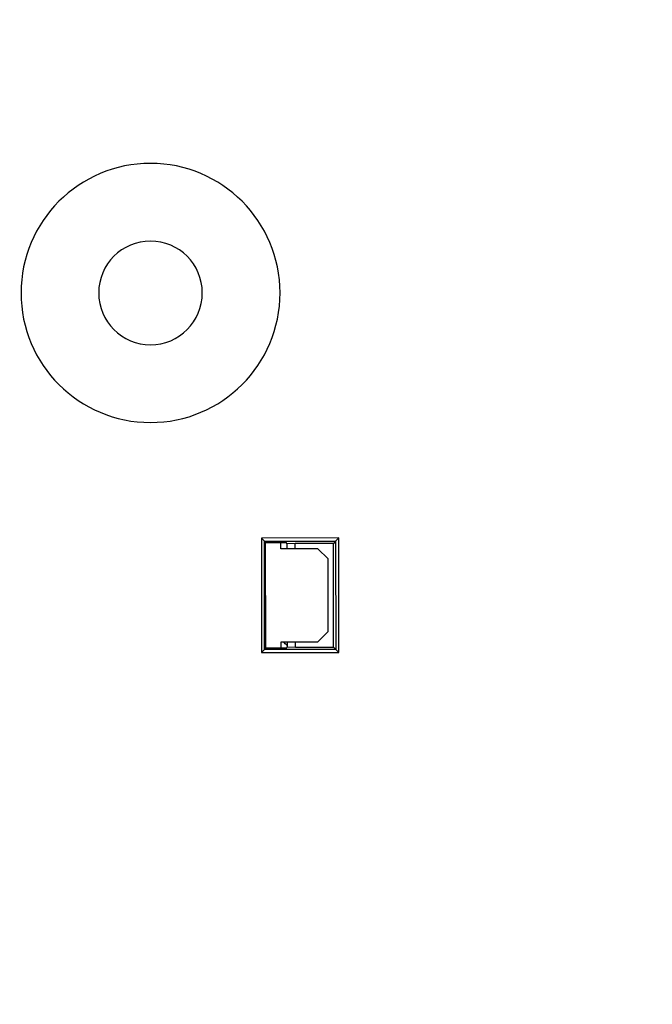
# Model space of a CAD drawing. Header units: millimetres. Extents: x 40090 to 187415, y -53271 to 40260.
# Tile 314 of 406: x 143080 to 143141, y 14219 to 14314. Entities that reach past the tile are written whole.
import ezdxf

# ---------------------------------------------------------------- set-up
doc = ezdxf.new("R2010")
doc.units = ezdxf.units.MM
doc.layers.add('AVM_projektor', color=6, linetype='Continuous')
doc.layers.add('AVM_sp_230VAC', color=170, linetype='Continuous')
doc.styles.add('AVM', font='arial.ttf')
doc.dimstyles.new('AVM-1_50', dxfattribs={"dimscale": 40, "dimtxt": 2.5, "dimasz": 2.5, "dimexe": 1.25, "dimexo": 0.625, "dimtad": 1, "dimdec": 0, "dimrnd": 1, "dimtxsty": 'AVM', "dimcen": 2.5, "dimclrd": 256, "dimclre": 256, "dimclrt": 256, "dimadec": 0, "dimazin": 0, "dimtfac": 1, "dimtdec": 0, "dimtmove": 0, "dimatfit": 3, "dimfxl": 0, "dimarcsym": 0})

# ---------------------------------------------------------------- blocks, each defined once
blk = doc.blocks.new('PT-FW430-bottom')
for p, q in [((23.679, 145.417), (23.979, 145.118)), ((23.679, 145.417), (34.721, 145.417)), ((23.679, 137.946), (23.679, 145.417)), ((34.721, 145.417), (34.421, 145.118)), ((34.721, 145.417), (34.721, 137.946)), ((23.979, 145.118), (24.095, 145.002)), ((34.421, 145.118), (23.979, 145.118)), ((23.979, 145.118), (23.979, 138.246)), ((34.305, 145.002), (24.095, 145.002)), ((24.095, 145.002), (24.095, 143.002)), ((34.421, 145.118), (34.305, 145.002)), ((34.305, 143.002), (34.305, 145.002)), ((34.421, 138.246), (34.421, 145.118)), ((24.709, 143.526), (24.095, 143.526)), ((24.709, 139.97), (24.709, 143.526)), ((33.691, 143.526), (33.691, 139.97)), ((34.305, 143.526), (33.691, 143.526)), ((24.243, 142.953), (24.095, 143.002)), ((24.2, 142.153), (24.243, 142.953)), ((24.243, 142.953), (24.709, 142.953)), ((33.691, 142.953), (34.157, 142.953)), ((34.305, 143.002), (34.157, 142.953)), ((34.157, 142.953), (34.2, 142.153)), ((24.709, 142.153), (24.2, 142.153)), ((24.2, 138.467), (24.2, 142.153)), ((34.2, 142.153), (33.691, 142.153)), ((34.2, 142.153), (34.2, 138.467)), ((25.704, 138.975), (24.709, 139.97)), ((33.691, 139.97), (32.696, 138.975)), ((32.696, 138.975), (25.704, 138.975)), ((23.979, 138.246), (23.679, 137.946)), ((34.721, 137.946), (23.679, 137.946)), ((23.979, 138.246), (24.2, 138.467)), ((23.979, 138.246), (34.421, 138.246)), ((34.2, 138.467), (24.2, 138.467)), ((34.421, 138.246), (34.2, 138.467)), ((34.421, 138.246), (34.721, 137.946))]:
    blk.add_line(p, q)
for radius in [12.5, 5]:
    blk.add_circle((0.002, 156.069), radius)
blk.add_arc((32.5, 141.667), 2, 40.01062, 53.44315)

msp = doc.modelspace()

# ---------------------------------------------------------------- block references
at = {"layer": 'AVM_projektor', "xscale": -1, "rotation": 90.11045350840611}
msp.add_blockref('PT-FW430-bottom', (143248.339, 14287.489), dxfattribs=at)

# ---------------------------------------------------------------- leaders
at = {"layer": 'AVM_sp_230VAC', "annotation_type": 0, "has_hookline": 1, "hookline_direction": 0, "text_width": 3632.333}
for points in [[(138090.085, 19236.034), (140699.942, 11086.442), (140799.942, 11086.442)], [(138090.085, 14949.608), (139688.712, 8001.544), (139788.712, 8001.544)]]:
    msp.add_leader(points, dimstyle='AVM-1_50', override={"dimgap": 0.625, "dimtad": 0}, dxfattribs=at)

doc.saveas('drawing.dxf')
